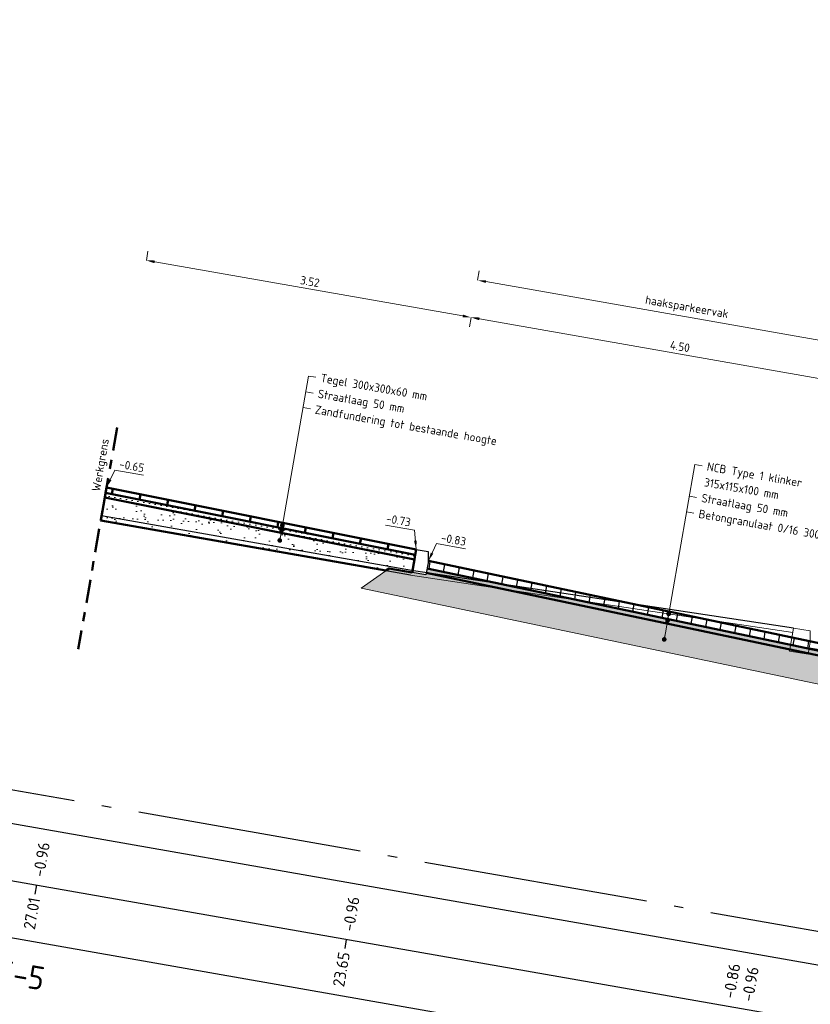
# Model space of a CAD drawing. Header units: metres. Extents: x 2514 to 227642, y 1683 to 852646.
# Tile 396 of 462: x 114351 to 114359, y 426094 to 426105. Entities that reach past the tile are written whole.
import ezdxf
from ezdxf.enums import TextEntityAlignment as Align

# ---------------------------------------------------------------- set-up
doc = ezdxf.new("R2010")
doc.units = ezdxf.units.M
for name, pattern in [('AL-NAP_LIJN', [15.25, 12, -1.5, 0.25, -1.5]), ('VH-TROTTOIRBAND_180-200', [20, 10, -2, 2, -2, 2, -2]), ('XX-CENTER', [8, 5, -1, 1, -1])]:
    doc.linetypes.add(name, pattern=pattern)
doc.layers.get('Defpoints').update_dxf_attribs({"color": 244, "lineweight": 35})
for name, color, linetype, lineweight in [('B-WE-VH-GOOT-SD', 170, 'Continuous', 25), ('B-WE-VH-KANTOPSLUITING_TROTTOIRBAND_180 200-G', 210, 'VH-TROTTOIRBAND_180-200', 18), ('B-WE-VH-VERHARDING_BETONSTRAATSTEEN-GD', 252, 'Continuous', 25), ('B-WE-VH-VERHARDING_TEGEL-GD', 252, 'Continuous', 25), ('N-WE-GW-GROND_GRIND-AD-50', 7, 'Continuous', 18), ('N-WE-GW-GROND_ZAND-AD-50', 7, 'Continuous', 18), ('N-WE-GW-GROND_ZAND_FUNDERINGSZAND-AD-50', 7, 'Continuous', 18), ('N-WE-GW-GROND_ZAND_FUNDERINGSZAND-GD', 7, 'Continuous', 50), ('N-WE-GW-GROND_ZAND_ONTGRAVEN-GD', 251, 'Continuous', 18), ('N-WE-KG-GRENS_WERK-GD', 7, 'XX-CENTER', 50), ('N-WE-VH-ELEMENTENVERHARDING-AD', 8, 'Continuous', 25), ('N-WE-VH-KANTOPSLUITING_TROTTOIRBAND-SD', 210, 'Continuous', 25), ('N-WE-VH-M', 7, 'Continuous', 18), ('N-WE-VH-NAP-T18', 1, 'Continuous', 18), ('N-WE-VH-T18', 10, 'Continuous', 18), ('N-WE-VH-VERHARDING_BETONSTRAATSTEEN-GD', 252, 'Continuous', 50), ('N-WE-VH-VERHARDING_FUNDERING-GD', 7, 'Continuous', 50), ('N-WE-VH-VERHARDING_FUNDERING-O', 7, 'Continuous', 18), ('N-WE-VH-VERHARDING_TEGEL-GD', 252, 'Continuous', 50), ('X-XX-AL-NAP-GD', 7, 'AL-NAP_LIJN', 25), ('X-XX-AL-PROFIELBALK-G', 7, 'Continuous', 25), ('X-XX-AL-PROFIELBALK-T25', 7, 'Continuous', 25), ('X-XX-AL-VERWIJZING-T18', 10, 'Continuous', 18), ('X-XX-AL-VERWIJZING_DOORSNEDE-T50', 130, 'Continuous', 50)]:
    doc.layers.add(name, color=color, linetype=linetype, lineweight=lineweight)
doc.layers.add('X-XX-AL-HULPLIJN-G', color=6, linetype='Continuous', lineweight=18, plot=False)
doc.styles.add('NLCS-ISO-M50-T18', font='NLCS-ISO.ttf', dxfattribs={"height": 0.09})
doc.styles.add('NLCS-ISO-M50-T18_CURSIEF', font='NLCS-ISO.ttf', dxfattribs={"oblique": 15, "height": 0.09})
doc.styles.add('NLCS-ISO-M50-T25', font='NLCS-ISO.ttf', dxfattribs={"height": 0.125})
doc.styles.add('NLCS-ISO-M50-T50', font='NLCS-ISO.ttf', dxfattribs={"height": 0.25})
doc.dimstyles.new('NLCS-M50-T18-PIJL_L2_H1', dxfattribs={"dimscale": 0.05, "dimtxt": 2.5, "dimasz": 1.8, "dimexe": 2, "dimexo": 2, "dimgap": 0.7, "dimtad": 1, "dimzin": 0, "dimdsep": 46, "dimtxsty": 'NLCS-ISO-M50-T18', "dimcen": 0, "dimdle": 2, "dimclrd": 256, "dimclre": 256, "dimclrt": 1, "dimadec": 1, "dimazin": 0, "dimtfac": 1, "dimtdec": 3, "dimtofl": 0, "dimtmove": 0, "dimatfit": 3, "dimfxl": 2, "dimfxlon": 1, "dimtfillclr": 256, "dimtolj": 1, "dimtzin": 0, "dimlwd": -1, "dimlwe": -1, "dimarcsym": 0})
doc.dimstyles.new('NLCS-M50-T18_CURSIEF-PIJL_A_L2_H1', dxfattribs={"dimscale": 0.05, "dimtxt": 2.5, "dimasz": 1.8, "dimexe": 2, "dimexo": 2, "dimgap": 0.7, "dimtad": 1, "dimzin": 0, "dimdsep": 46, "dimtxsty": 'NLCS-ISO-M50-T18_CURSIEF', "dimcen": 2.5, "dimdle": 2, "dimclrd": 256, "dimclre": 256, "dimclrt": 10, "dimadec": 1, "dimazin": 0, "dimtfac": 1, "dimtdec": 3, "dimtofl": 0, "dimtmove": 0, "dimatfit": 3, "dimfxl": 2, "dimtfillclr": 256, "dimtolj": 1, "dimtzin": 0, "dimlwd": -1, "dimlwe": -1, "dimarcsym": 0})
pattern_1 = [(350.050047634, (-4e-06, 1e-06), (0.0361795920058, 0.0253803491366), [0, -0.0625])]
pattern_2 = [(350.013562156, (0, 0), (0.23165277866, 0.16228675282), [0.025, -0.175]), (80.013562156, (0, 0), (-0.16228675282, 0.23165277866), [0.025, -0.175]), (125.013562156, (0.02462, -0.00434), (-0.196969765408, 0.03468301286), [0.03535534, -0.24748738]), (350.013562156, (0.04413, 0.10646), (0.23165277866, 0.16228675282), [0.025, -0.175]), (35.013562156, (0.05427, 0.09198), (0.03468301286, 0.196969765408), [0.01767766, -0.26516504]), (125.013562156, (0.05427, 0.09198), (-0.196969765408, 0.03468301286), [0.01767766, -0.26516504]), (350.013562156, (0.12666, 0.1427), (0.23165277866, 0.16228675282), [0.03535534, -0.16464466]), (35.013562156, (0.12666, 0.1427), (0.03468301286, 0.196969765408), [0.025, -0.25784272]), (125.013562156, (0.16148, 0.13657), (-0.196969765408, 0.03468301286), [0.025, -0.25784272]), (80.013562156, (0.14409, 0.0254), (-0.16228675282, 0.23165277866), [0.025, -0.175]), (35.013562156, (0.14409, 0.0254), (0.03468301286, 0.196969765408), [0.01767766, -0.26516504]), (125.013562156, (0.15857, 0.03554), (-0.196969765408, 0.03468301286), [0.01767766, -0.26516504]), (350.013562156, (0.0333, 0.0449), (0.23165277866, 0.16228675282), [0.0125, -0.1675]), (350.013562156, (0.1897, 0.06814), (0.23165277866, 0.16228675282), [0.0125, -0.1675]), (80.013562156, (0.13247, 0.1036), (-0.16228675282, 0.23165277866), [0.0125, -0.1675]), (125.013562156, (0.13758, -0.01153), (-0.196969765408, 0.03468301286), [0.01767766, -0.26516504]), (125.013562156, (0.07525, 0.13906), (-0.196969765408, 0.03468301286), [0.01767766, -0.26516504]), (35.013562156, (0.10371, 0.04837), (0.03468301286, 0.196969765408), [0.01767766, -0.26516504]), (80.013562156, (0.07204, 0.0127), (-0.16228675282, 0.23165277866), [0.003125, -0.196875]), (80.013562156, (0.0959, 0.09417), (-0.16228675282, 0.23165277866), [0.003125, -0.196875]), (80.013562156, (0.1942, 0.11177), (-0.16228675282, 0.23165277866), [0.003125, -0.196875]), (80.013562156, (0.17885, 0.00658), (-0.16228675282, 0.23165277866), [0.003125, -0.196875])]

# ---------------------------------------------------------------- blocks, each defined once
blk = doc.blocks.new('_Dot')
at = {"color": 0, "linetype": 'ByBlock', "lineweight": -2}
blk.add_line((-0.5, 0), (-1, 0), dxfattribs=at)
at = {"color": 0, "linetype": 'ByBlock', "const_width": 0.5}
blk.add_lwpolyline([(-0.25, 0, 1), (0.25, 0, 1)], format="xyb", close=True, dxfattribs=at)
blk = doc.blocks.new('*D1046')
at = {"layer": 'Defpoints', "color": 0, "transparency": 16777216}
for p in [(114355.776, 426101.568), (114355.776, 426101.568), (114360.209, 426100.79)]:
    blk.add_point(p, dxfattribs=at)
at = {"layer": 'N-WE-VH-M', "transparency": 16777216}
for p, q in [((114355.776, 426101.568), (114355.759, 426101.469)), ((114360.12, 426100.806), (114355.865, 426101.552)), ((114360.209, 426100.79), (114360.191, 426100.692))]:
    blk.add_line(p, q, dxfattribs=at)
for points in [[(114355.868, 426101.567), (114355.862, 426101.538), (114355.776, 426101.568)], [(114360.123, 426100.821), (114360.117, 426100.791), (114360.209, 426100.79)]]:
    blk.add_solid(points, dxfattribs=at)
at = {"layer": 'N-WE-VH-M', "color": 1, "transparency": 16777216, "insert": (114358.006, 426101.258), "char_height": 0.09, "attachment_point": 5, "rotation": 350.05, "style": 'NLCS-ISO-M50-T18'}
blk.add_mtext('\\A1;4.50', dxfattribs=at)
blk = doc.blocks.new('*D1047')
at = {"layer": 'Defpoints', "color": 0, "transparency": 16777216}
for p in [(114352.311, 426102.176), (114352.311, 426102.176), (114355.776, 426101.568)]:
    blk.add_point(p, dxfattribs=at)
at = {"layer": 'N-WE-VH-M', "transparency": 16777216}
for p, q in [((114352.311, 426102.176), (114352.328, 426102.274)), ((114355.688, 426101.584), (114352.4, 426102.16)), ((114355.776, 426101.568), (114355.759, 426101.469))]:
    blk.add_line(p, q, dxfattribs=at)
for points in [[(114352.402, 426102.175), (114352.397, 426102.146), (114352.311, 426102.176)], [(114355.69, 426101.598), (114355.685, 426101.569), (114355.776, 426101.568)]]:
    blk.add_solid(points, dxfattribs=at)
at = {"layer": 'N-WE-VH-M', "color": 1, "transparency": 16777216, "insert": (114354.057, 426101.951), "char_height": 0.09, "attachment_point": 5, "rotation": 350.05, "style": 'NLCS-ISO-M50-T18'}
blk.add_mtext('\\A1;3.52', dxfattribs=at)
blk = doc.blocks.new('*D921')
at = {"layer": 'Defpoints', "color": 0, "transparency": 16777216}
for p in [(114355.846, 426101.965), (114360.278, 426101.188), (114360.278, 426101.188)]:
    blk.add_point(p, dxfattribs=at)
at = {"layer": 'N-WE-VH-M', "transparency": 16777216}
for p, q in [((114355.846, 426101.965), (114355.863, 426102.064)), ((114355.935, 426101.95), (114360.19, 426101.203)), ((114360.278, 426101.188), (114360.296, 426101.286))]:
    blk.add_line(p, q, dxfattribs=at)
for points in [[(114355.937, 426101.964), (114355.932, 426101.935), (114355.846, 426101.965)], [(114360.192, 426101.218), (114360.187, 426101.188), (114360.278, 426101.188)]]:
    blk.add_solid(points, dxfattribs=at)
at = {"layer": 'N-WE-VH-M', "color": 1, "transparency": 16777216, "insert": (114358.078, 426101.668), "char_height": 0.09, "attachment_point": 5, "rotation": 350.05, "style": 'NLCS-ISO-M50-T18'}
blk.add_mtext('\\A1;haaksparkeervak', dxfattribs=at)

msp = doc.modelspace()

# ---------------------------------------------------------------- hatches: boundary and pattern name
at = {"layer": 'N-WE-GW-GROND_GRIND-AD-50', "ltscale": 0.1}
h = msp.add_hatch(dxfattribs=at)
h.set_pattern_fill('AVH-FUNDERING_02-SO', color=1, scale=0.2, pattern_type=2)
h.set_pattern_definition(pattern_2)
edge = h.paths.add_edge_path()
edge.add_arc((114358.32, 425960.504), 148.142, 78.89018, 81.20991)
edge.add_line((114380.959, 426106.905), (114380.907, 426106.61))
edge.add_line((114380.907, 426106.61), (114380.91, 426106.609))
edge.add_arc((99057.922, 338742.202), 88697.991, 80.04811254, 80.05198272, ccw=False)
edge.add_line((114386.811, 426105.574), (114386.814, 426105.573))
edge.add_line((114386.814, 426105.573), (114386.866, 426105.869))
h = msp.add_hatch(dxfattribs=at)
h.set_pattern_fill('AVH-FUNDERING_02-SO', color=1, scale=0.2, pattern_type=2)
h.set_pattern_definition(pattern_2)
edge = h.paths.add_edge_path()
edge.add_arc((114336.82, 425950.127), 149.551, 78.89937, 81.19785, ccw=False)
edge.add_line((114365.614, 426096.88), (114365.562, 426096.584))
edge.add_line((114365.562, 426096.584), (114365.559, 426096.584))
edge.add_arc((99024.874, 338678.941), 88753.484, 80.04666692, 80.05053573)
edge.add_line((114359.656, 426097.62), (114359.653, 426097.621))
edge.add_line((114359.653, 426097.621), (114359.705, 426097.916))
h = msp.add_hatch(dxfattribs=at)
h.set_pattern_fill('AVH-FUNDERING_02-SO', color=1, scale=0.2, pattern_type=2)
h.set_pattern_definition(pattern_2)
edge = h.paths.add_edge_path()
edge.add_arc((114341.643, 425963.245), 148.323, 78.8916, 81.20849)
edge.add_line((114364.313, 426109.825), (114364.261, 426109.53))
edge.add_line((114364.261, 426109.53), (114364.264, 426109.529))
edge.add_arc((106704.242, 382427.049), 44349.014, 80.0461775, 80.0539178, ccw=False)
edge.add_line((114370.165, 426108.494), (114370.168, 426108.494))
edge.add_line((114370.168, 426108.494), (114370.22, 426108.789))
h = msp.add_hatch(dxfattribs=at)
h.set_pattern_fill('AGW-GROND_GRIND-SO', color=1, scale=0.05, pattern_type=2)
h.set_pattern_definition([(350.01356216, (0.20564, 0.01456), (0.57913194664, 0.40571688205), [0.025, -0.15, 0.025, -0.3]), (350.01356216, (0.4562, -0.00417), (0.57913194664, 0.40571688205), [0.025, -0.475]), (350.01356216, (0.19403, 0.09276), (0.57913194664, 0.40571688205), [0.05, -0.45]), (350.01356216, (0.3461, 0.09137), (0.57913194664, 0.40571688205), [0.025, -0.475]), (350.01356216, (0.12883, 0.155), (0.57913194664, 0.40571688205), [0.025, -0.475]), (350.01356216, (0.33447, 0.16957), (0.57913194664, 0.40571688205), [0.05, -0.45]), (350.01356216, (0.16646, 0.22454), (0.57913194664, 0.40571688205), [0.05, -0.175, 0.025, -0.25]), (350.01356216, (0.17513, 0.2738), (0.57913194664, 0.40571688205), [0.05, -0.275, 0.05, -0.125]), (350.01356216, (0.3272, 0.2724), (0.57913194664, 0.40571688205), [0.025, -0.475]), (350.01356216, (0.3402, 0.34625), (0.57913194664, 0.40571688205), [0.025, -0.475]), (350.01356216, (0.0737, 0.41856), (0.57913194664, 0.40571688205), [0.025, -0.475]), (350.01356216, (0.20114, 0.4215), (0.57913194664, 0.40571688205), [0.025, -0.175, 0.05, -0.25]), (80.01356216, (0.0709, 0.11444), (-0.40571688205, 0.57913194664), [0.025, -0.225, 0.025, -0.225]), (80.01356216, (0.10855, 0.18396), (-0.40571688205, 0.57913194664), [0.025, -0.475]), (80.01356216, (0.18086, 0.45046), (-0.40571688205, 0.57913194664), [0.025, -0.475]), (80.01356216, (0.17513, 0.2738), (-0.40571688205, 0.57913194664), [0.05, -0.45]), (80.01356216, (0.16073, 0.04785), (-0.40571688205, 0.57913194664), [0.025, -0.475]), (80.01356216, (0.2547, 0.43746), (-0.40571688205, 0.57913194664), [0.025, -0.475]), (80.01356216, (0.25333, 0.2854), (-0.40571688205, 0.57913194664), [0.025, -0.475]), (80.01356216, (0.3012, 0.12466), (-0.40571688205, 0.57913194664), [0.025, -0.475]), (80.01356216, (0.37783, 0.4158), (-0.40571688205, 0.57913194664), [0.025, -0.475]), (80.01356216, (0.38077, 0.28834), (-0.40571688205, 0.57913194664), [0.025, -0.475]), (80.01356216, (0.38805, 0.1855), (-0.40571688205, 0.57913194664), [0.05, -0.45]), (80.01356216, (0.39967, 0.1073), (-0.40571688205, 0.57913194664), [0.025, -0.475]), (80.01356216, (0.44163, 0.20147), (-0.40571688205, 0.57913194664), [0.025, -0.475]), (80.01356216, (0.41856, -0.0737), (-0.40571688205, 0.57913194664), [0.025, -0.3, 0.05, -0.125]), (35.01356216, (0.05202, 0.29545), (0.08670753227, 0.49242441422), [0.03535, -0.176775, 0.03535, -0.247485, 0.03535, -0.17679678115]), (35.01356216, (0.16507, 0.07247), (0.08670753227, 0.49242441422), [0.03535, -0.247485, 0.03535, -0.0707, 0.03535, -0.28287178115]), (35.01356216, (0.04196, 0.09415), (0.0867075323, 0.49242441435), [0.035355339, -0.4596195, 0.0707105, -0.141421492]), (35.01356216, (0.20703, 0.16662), (0.0867075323, 0.49242441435), [0.035355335, -0.14142135, 0.035355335, -0.49497476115]), (35.01356216, (0.22437, 0.2651), (0.0867075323, 0.49242441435), [0.035355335, -0.67175144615]), (35.01356216, (0.3055, 0.14928), (0.0867075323, 0.49242441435), [0.035355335, -0.67175144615]), (35.01356216, (0.41267, 0.18118), (0.0867075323, 0.49242441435), [0.035355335, -0.67175144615]), (35.01356216, (0.29545, -0.05202), (0.0867075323, 0.49242441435), [0.035355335, -0.67175144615]), (125.01356216, (0.17235, -0.03035), (-0.49242441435, 0.0867075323), [0.035355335, -0.67175144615]), (125.01356216, (0.4229, -0.04908), (-0.49242441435, 0.0867075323), [0.0353553, -0.49497475, 0.0353553, -0.14142143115]), (125.01356216, (0.3272, 0.2724), (-0.49242441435, 0.0867075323), [0.035355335, -0.67175144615]), (125.01356216, (0.20114, 0.4215), (-0.49242441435, 0.0867075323), [0.035355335, -0.67175144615]), (125.01356216, (0.4562, -0.00417), (-0.49242441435, 0.0867075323), [0.035355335, -0.67175144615]), (125.01356216, (0.26355, 0.05513), (-0.49242441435, 0.0867075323), [0.035355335, -0.67175144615]), (125.01356216, (0.25767, 0.31), (-0.49242441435, 0.0867075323), [0.035355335, -0.67175144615]), (125.01356216, (0.4952, 0.21742), (-0.49242441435, 0.0867075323), [0.035355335, -0.67175144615]), (125.01356216, (0.404, 0.13194), (-0.49242441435, 0.0867075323), [0.035355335, -0.67175144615]), (125.01356216, (0.236, 0.1869), (-0.49242441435, 0.0867075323), [0.035355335, -0.67175144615]), (125.01356216, (0.12883, 0.155), (-0.49242441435, 0.0867075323), [0.035355, -0.35355339, 0.035355, -0.28284339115]), (125.01356216, (0.44596, 0.2261), (-0.49242441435, 0.0867075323), [0.0353553, -0.0707106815, 0.0353553, -0.5656855]), (16.578613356, (0.32441, -0.03174), (0.49242441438, -0.0867075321), [0.0559, -0.2795, 0.0559, -0.7267339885]), (16.578613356, (0.4692, 0.0697), (0.49242441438, -0.0867075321), [0.0559, -0.5031, 0.0559, -0.503133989]), (16.578613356, (0.4808, -0.0085), (0.49242441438, -0.0867075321), [0.055901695, -1.06213229]), (16.578613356, (0.11288, 0.20858), (0.49242441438, -0.0867075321), [0.055901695, -1.06213229]), (16.578613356, (0.1838, 0.32302), (0.49242441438, -0.0867075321), [0.055901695, -1.06213229]), (16.578613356, (0.09848, -0.01734), (0.49242441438, -0.0867075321), [0.055901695, -1.06213229]), (53.448510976, (0.3069, 0.30134), (0.08670753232, 0.49242441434), [0.055901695, -1.06213229]), (53.448510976, (0.23026, 0.01022), (0.08670753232, 0.49242441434), [0.055901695, -1.06213229]), (53.448510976, (0.4359, 0.02478), (0.08670753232, 0.49242441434), [0.055901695, -1.06213229]), (53.448510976, (0.08098, 0.31574), (0.08670753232, 0.49242441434), [0.055901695, -1.06213229]), (143.448510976, (0.34609, 0.09137), (-0.49242441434, 0.08670753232), [0.055901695, -1.06213229]), (143.448510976, (0.20564, 0.01456), (-0.49242441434, 0.08670753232), [0.055901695, -1.06213229]), (143.448510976, (0.07525, 0.13906), (-0.49242441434, 0.08670753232), [0.055901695, -1.06213229])])
h.paths.add_polyline_path([(114359.653, 426097.621), (114359.705, 426097.916), (114355.298, 426098.842), (114355.295, 426098.822), (114355.147, 426098.848), (114354.901, 426098.891), (114354.602, 426098.681)])
h.paths.add_polyline_path([(114368.039, 426096.234), (114368.091, 426096.53), (114365.614, 426096.88), (114365.562, 426096.584)])
at = {"layer": 'N-WE-GW-GROND_ZAND-AD-50', "ltscale": 0.2}
h = msp.add_hatch(dxfattribs=at)
h.set_pattern_fill('AGW-GROND_ZAND_CUNETZAND-SO', color=1, scale=0.05, pattern_type=2)
h.set_pattern_definition(pattern_1)
h.paths.add_polyline_path([(114355.18, 426099.035), (114351.876, 426099.696), (114351.867, 426099.647), (114355.171, 426098.986)])
h = msp.add_hatch(dxfattribs=at)
h.set_pattern_fill('AGW-GROND_ZAND_CUNETZAND-SO', color=1, scale=0.05, pattern_type=2)
h.set_pattern_definition(pattern_1)
h.paths.add_polyline_path([(114359.704, 426097.916), (114359.713, 426097.966), (114355.307, 426098.891), (114355.298, 426098.842)])
at = {"layer": 'N-WE-GW-GROND_ZAND_FUNDERINGSZAND-AD-50', "ltscale": 0.2}
h = msp.add_hatch(dxfattribs=at)
h.set_pattern_fill('AGW-GROND_ZAND_FUNDERINGSZAND', color=1, scale=0.1, pattern_type=2)
h.set_pattern_definition([(27.55005, (114463.5998, 426221.06218), (0.0270886, 0.1908727), [0, -0.152, 0, -0.17, 0, -0.1625]), (357.55005, (114463.5998, 426221.06218), (0.22307902, 0.24739024), [0, -0.082, 0, -0.137, 0, -0.0525]), (317.55005, (114463.47866, 426221.08343), (0.306828, -0.0532512), [0, -0.05, 0, -0.18, 0, -0.235]), (307.55005, (114463.47866, 426221.08343), (0.31125633, 0.03450522), [0, -0.025, 0, -0.118, 0, -0.135])])
h.paths.add_polyline_path([(114351.867, 426099.647), (114355.171, 426098.986), (114355.147, 426098.848), (114354.901, 426098.891), (114354.866, 426098.867), (114351.824, 426099.4)])
at = {"layer": 'N-WE-VH-ELEMENTENVERHARDING-AD'}
h = msp.add_hatch(dxfattribs=at)
h.set_pattern_fill('ANSI31', color=1, scale=0.05, angle=45)
h.set_pattern_definition([(80.050047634, (-4e-06, 1e-06), (-0.1563622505, 0.02743007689), [])])
h.paths.add_polyline_path([(114355.321, 426098.97), (114355.307, 426098.891), (114359.713, 426097.966), (114359.727, 426098.044)])

# ---------------------------------------------------------------- linework, layer by layer
at = {"layer": 'B-WE-VH-GOOT-SD', "color": 251}
msp.add_line((114359.385, 426098.043), (114359.68, 426097.992), dxfattribs=at)
at = {"layer": 'B-WE-VH-KANTOPSLUITING_TROTTOIRBAND_180 200-G', "color": 251, "lineweight": 5, "flags": 128}
msp.add_lwpolyline([(114359.395, 426098.103), (114359.373, 426097.975), (114359.176, 426098.009), (114359.219, 426098.255), (114359.396, 426098.224)], close=True, dxfattribs=at)
at = {"layer": 'B-WE-VH-VERHARDING_BETONSTRAATSTEEN-GD', "color": 251, "lineweight": 5, "ltscale": 0.2, "flags": 128}
msp.add_lwpolyline([(114359.211, 426098.206), (114355.131, 426098.82)], dxfattribs=at)
at = {"layer": 'B-WE-VH-VERHARDING_TEGEL-GD', "color": 251, "ltscale": 0.2, "flags": 128}
for points in [[(114359.219, 426098.255), (114355.139, 426098.87), (114351.833, 426099.45)], [(114355.13, 426098.82), (114351.824, 426099.4)]]:
    msp.add_lwpolyline(points, dxfattribs=at)
at = {"layer": 'N-WE-GW-GROND_ZAND_FUNDERINGSZAND-GD', "color": 1, "ltscale": 0.2, "flags": 128}
msp.add_lwpolyline([(114351.867, 426099.647), (114355.171, 426098.986), (114355.147, 426098.848), (114354.901, 426098.891), (114354.866, 426098.867), (114351.824, 426099.4)], close=True, dxfattribs=at)
at = {"layer": 'N-WE-GW-GROND_ZAND_ONTGRAVEN-GD', "ltscale": 0.2, "flags": 128}
msp.add_lwpolyline([(114368.087, 426096.508), (114366.961, 426096.689), (114365.614, 426096.88, 0.007524), (114364.602, 426097.133), (114363.688, 426097.334, 0.029071), (114359.705, 426097.916), (114359.374, 426097.986), (114359.373, 426097.975), (114359.176, 426098.009), (114359.179, 426098.027), (114355.298, 426098.842), (114355.295, 426098.822), (114354.901, 426098.891), (114354.602, 426098.681), (114359.656, 426097.62, -0.000017), (114365.559, 426096.584), (114370.516, 426095.884)], format="xyb", dxfattribs=at)
at = {"layer": 'N-WE-KG-GRENS_WERK-GD', "ltscale": 0.05, "flags": 128}
msp.add_lwpolyline([(114351.999, 426100.395), (114351.584, 426098.031)], dxfattribs=at)
at = {"layer": 'N-WE-VH-KANTOPSLUITING_TROTTOIRBAND-SD', "color": 1, "flags": 128}
msp.add_lwpolyline([(114355.317, 426098.95), (114355.295, 426098.822), (114355.147, 426098.848), (114355.19, 426099.094), (114355.318, 426099.072)], close=True, dxfattribs=at)
at = {"layer": 'N-WE-VH-M'}
for p, q in [((114353.735, 426099.189), (114354.043, 426100.942)), ((114354.043, 426100.942), (114354.12, 426100.929)), ((114354.013, 426100.774), (114354.09, 426100.76)), ((114353.983, 426100.606), (114354.061, 426100.592)), ((114357.836, 426098.121), (114358.166, 426099.999)), ((114358.166, 426099.999), (114358.243, 426099.985)), ((114358.107, 426099.662), (114358.184, 426099.648)), ((114358.077, 426099.493), (114358.154, 426099.48))]:
    msp.add_line(p, q, dxfattribs=at)
at = {"layer": 'N-WE-VH-VERHARDING_BETONSTRAATSTEEN-GD', "color": 1, "ltscale": 0.2, "flags": 128}
for points in [[(114355.321, 426098.97), (114359.727, 426098.044, -0.01), (114365.637, 426097.008), (114370.095, 426096.378)], [(114370.081, 426096.299), (114365.623, 426096.929, 0.010013), (114359.713, 426097.966), (114355.307, 426098.891)]]:
    msp.add_lwpolyline(points, format="xyb", dxfattribs=at)
at = {"layer": 'N-WE-VH-VERHARDING_FUNDERING-GD', "color": 1, "ltscale": 0.2, "flags": 128}
for points in [[(114351.867, 426099.647), (114351.876, 426099.696)], [(114351.867, 426099.647), (114355.171, 426098.986)], [(114351.876, 426099.696), (114355.18, 426099.035)], [(114355.18, 426099.035), (114355.171, 426098.986)]]:
    msp.add_lwpolyline(points, dxfattribs=at)
msp.add_lwpolyline([(114370.072, 426096.25), (114365.614, 426096.88, 0.010029), (114359.705, 426097.916), (114355.298, 426098.842)], format="xyb", dxfattribs=at)
at = {"layer": 'N-WE-VH-VERHARDING_FUNDERING-O', "color": 1, "lineweight": 5, "ltscale": 0.2, "flags": 128}
msp.add_lwpolyline([(114368.091, 426096.53), (114365.614, 426096.88, 0.010029), (114359.705, 426097.916), (114355.298, 426098.842), (114355.295, 426098.822), (114354.901, 426098.891), (114354.602, 426098.681), (114359.656, 426097.62, -0.000017), (114365.559, 426096.584), (114368.039, 426096.234)], format="xyb", dxfattribs=at)
at = {"layer": 'N-WE-VH-VERHARDING_TEGEL-GD', "color": 1, "ltscale": 0.2, "flags": 128}
for points in [[(114351.886, 426099.755), (114351.876, 426099.696)], [(114351.886, 426099.755), (114355.19, 426099.094)], [(114351.954, 426099.741), (114351.944, 426099.682)], [(114352.248, 426099.682), (114352.238, 426099.623)], [(114352.542, 426099.624), (114352.532, 426099.565)], [(114352.837, 426099.565), (114352.826, 426099.506)], [(114353.131, 426099.506), (114353.12, 426099.447)], [(114353.425, 426099.447), (114353.415, 426099.388)], [(114353.719, 426099.388), (114353.709, 426099.329)], [(114354.013, 426099.329), (114354.003, 426099.27)], [(114354.308, 426099.271), (114354.297, 426099.212)], [(114354.602, 426099.212), (114354.591, 426099.153)], [(114354.896, 426099.153), (114354.886, 426099.094)], [(114355.19, 426099.094), (114355.18, 426099.035)]]:
    msp.add_lwpolyline(points, dxfattribs=at)
at = {"layer": 'X-XX-AL-HULPLIJN-G', "color": 1, "ltscale": 0.2, "flags": 128}
msp.add_lwpolyline([(114355.147, 426098.848), (114354.901, 426098.891), (114354.602, 426098.681), (114359.656, 426097.62, -0.000017), (114365.559, 426096.584), (114368.039, 426096.234)], format="xyb", dxfattribs=at)
at = {"layer": 'X-XX-AL-NAP-GD', "ltscale": 0.2, "flags": 128}
msp.add_lwpolyline([(114349.177, 426096.829), (114410.248, 426086.116)], dxfattribs=at)
at = {"layer": 'X-XX-AL-PROFIELBALK-G', "ltscale": 0.05}
for p, q in [((114349.116, 426096.478), (114410.803, 426085.657)), ((114349.012, 426095.888), (114410.7, 426085.066)), ((114348.909, 426095.297), (114410.596, 426084.475))]:
    msp.add_line(p, q, dxfattribs=at)
at = {"layer": 'X-XX-AL-PROFIELBALK-G'}
for p, q in [((114351.125, 426095.415), (114351.142, 426095.514)), ((114354.431, 426094.835), (114354.448, 426094.934))]:
    msp.add_line(p, q, dxfattribs=at)

# ---------------------------------------------------------------- block references
at = {"layer": 'N-WE-VH-M', "xscale": 0.04999999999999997, "yscale": 0.04999999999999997, "zscale": 0.04999999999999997, "rotation": 260.0500476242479}
for p in [(114353.754, 426099.298), (114353.763, 426099.35), (114353.735, 426099.189), (114357.873, 426098.333), (114357.886, 426098.406), (114357.838, 426098.133)]:
    msp.add_blockref('_Dot', p, dxfattribs=at)

# ---------------------------------------------------------------- texts
at = {"layer": 'N-WE-VH-NAP-T18', "style": 'NLCS-ISO-M50-T18'}
for s, p in [('-0.65', (114352.016, 426099.962)), ('-0.73', (114354.864, 426099.382)), ('-0.83', (114355.45, 426099.177))]:
    msp.add_text(s, height=0.09, rotation=350.05, dxfattribs=at).set_placement(p)
at = {"layer": 'N-WE-VH-T18', "style": 'NLCS-ISO-M50-T18'}
for s, p in [('Tegel 300x300x60 mm', (114354.165, 426100.88)), ('Straatlaag 50 mm', (114354.135, 426100.712)), ('Zandfundering tot bestaande hoogte', (114354.105, 426100.543)), ('NCB Type 1 klinker', (114358.288, 426099.936)), ('315x115x100 mm', (114358.258, 426099.768)), ('Straatlaag 50 mm', (114358.229, 426099.6)), ('Betongranulaat 0/16 300 mm', (114358.199, 426099.431))]:
    msp.add_text(s, height=0.09, rotation=350.05, dxfattribs=at).set_placement(p)
at = {"layer": 'X-XX-AL-PROFIELBALK-T25', "style": 'NLCS-ISO-M50-T25'}
for s, p in [('-0.96', (114351.222, 426095.969)), ('27.01', (114351.118, 426095.378)), ('-0.96', (114354.528, 426095.389)), ('23.65', (114354.424, 426094.798)), ('-0.86', (114358.591, 426094.676)), ('-0.96', (114358.788, 426094.641))]:
    msp.add_text(s, height=0.125, rotation=80.05, dxfattribs=at).set_placement(p, align=Align.MIDDLE_RIGHT)
at = {"layer": 'X-XX-AL-VERWIJZING-T18', "ltscale": 0.2, "style": 'NLCS-ISO-M50-T18'}
msp.add_text('Werkgrens', height=0.09, rotation=80.05, dxfattribs=at).set_placement((114351.815, 426099.706))
at = {"layer": 'X-XX-AL-VERWIJZING_DOORSNEDE-T50', "style": 'NLCS-ISO-M50-T50'}
msp.add_text('DOORSNEDE 5-5', height=0.25, rotation=350.05, dxfattribs=at).set_placement((114348.822, 426094.804))

# ---------------------------------------------------------------- dimensions: what is measured, and where the dimension line sits
at = {"layer": 'N-WE-VH-M'}
for base, p1, p2, picture, middle in [((114352.311, 426102.176), (114355.776, 426101.568), (114352.311, 426102.176), '*D1047', (114354.057, 426101.951)), ((114355.776, 426101.568), (114360.209, 426100.79), (114355.776, 426101.568), '*D1046', (114358.006, 426101.258))]:
    dim = msp.add_linear_dim(base=base, p1=p1, p2=p2, angle=350.05, dimstyle='NLCS-M50-T18-PIJL_L2_H1', override={"dimclrt": 1}, dxfattribs=at)
    dim.commit()
    dim.dimension.update_dxf_attribs({"geometry": picture, "text_midpoint": middle})
dim = msp.add_linear_dim(base=(114360.278, 426101.188), p1=(114355.846, 426101.965), p2=(114360.278, 426101.188), angle=350.05, text='haaksparkeervak', dimstyle='NLCS-M50-T18-PIJL_L2_H1', override={"dimclrt": 1}, dxfattribs=at)
dim.commit()
dim.dimension.update_dxf_attribs({"geometry": '*D921', "text_midpoint": (114358.078, 426101.668)})

# ---------------------------------------------------------------- leaders
for points in [[(114351.887, 426099.757), (114351.973, 426099.94), (114352.282, 426099.886)], [(114355.19, 426099.097), (114355.172, 426099.298), (114354.862, 426099.352)], [(114355.322, 426098.972), (114355.407, 426099.155), (114355.717, 426099.101)]]:
    msp.add_leader(points, dimstyle='NLCS-M50-T18_CURSIEF-PIJL_A_L2_H1', override={"dimgap": 0.7, "dimtad": 0}, dxfattribs=at)

doc.saveas('drawing.dxf')
